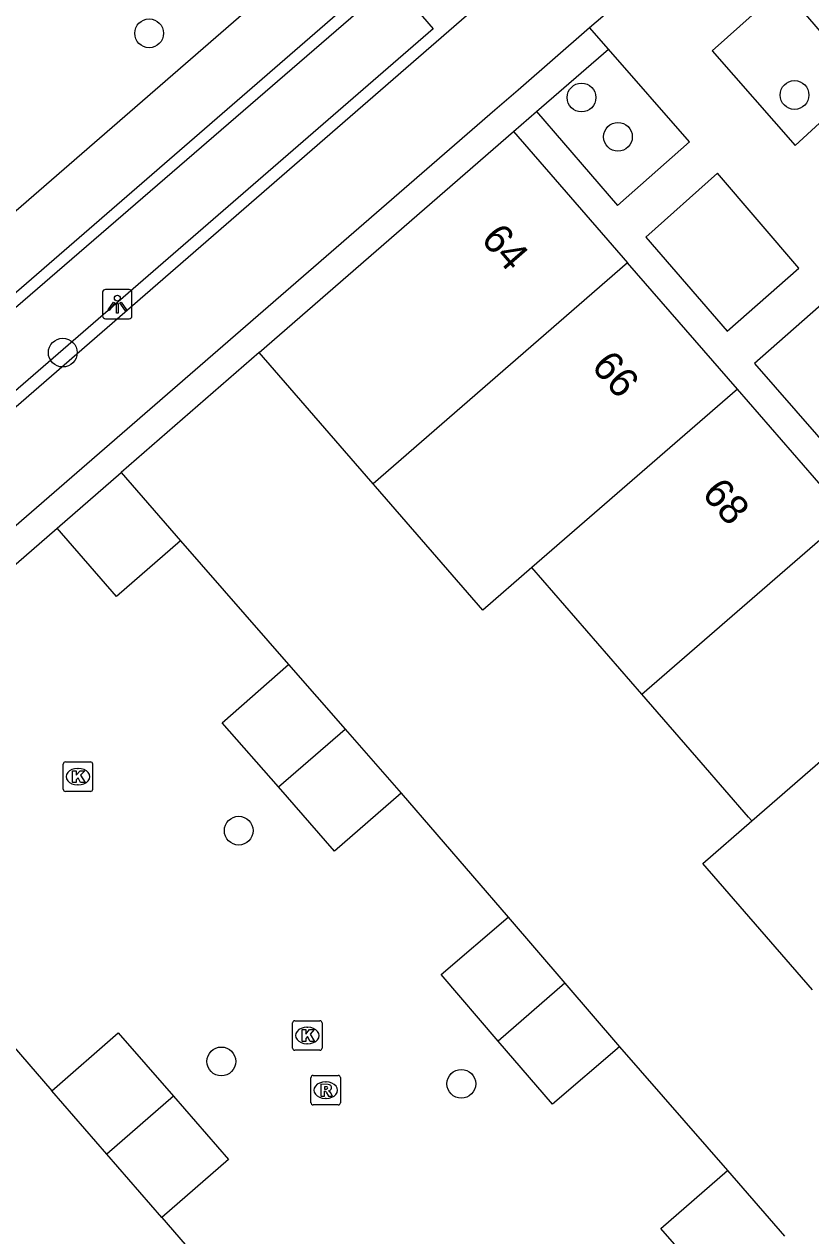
# Model space of a CAD drawing. Extents: x 155888 to 156864, y 383882 to 384671.
# Drawn here: x 156584.64 to 156611.38, y 384332.55 to 384373.73 of the extents above; entities that cross this region are included whole.
import ezdxf

# ---------------------------------------------------------------- set-up
doc = ezdxf.new("R2010")
doc.units = 0
for name, color, linetype in [('IMGEO_Boom', 7, 'Continuous'), ('IMGEO_Fietspad_gesloten', 7, 'Continuous'), ('IMGEO_Greppel_droge_sloot', 7, 'Continuous'), ('IMGEO_Haag', 7, 'Continuous'), ('IMGEO_Kolk', 7, 'Continuous'), ('IMGEO_Lichtpunt', 7, 'Continuous'), ('IMGEO_Pand', 7, 'Continuous'), ('IMGEO_Pand_nummerreeks', 7, 'Continuous'), ('IMGEO_Rijbaan_lokaal_open', 7, 'Continuous'), ('IMGEO_Rioolput', 7, 'Continuous'), ('IMGEO_Voetpad_gesloten', 7, 'Continuous'), ('IMGEO_Voetpad_open', 7, 'Continuous')]:
    doc.layers.add(name, color=color, linetype=linetype)

msp = doc.modelspace()

# ---------------------------------------------------------------- linework, layer by layer
at = {"layer": 'IMGEO_Boom'}
for centre in [(156588.884, 384373.419), (156603.586, 384371.237), (156610.829, 384371.321), (156604.824, 384369.901), (156585.948, 384362.566), (156591.931, 384346.318), (156591.341, 384338.473), (156599.498, 384337.713)]:
    msp.add_circle(centre, 0.489, dxfattribs=at)
at = {"layer": 'IMGEO_Fietspad_gesloten'}
for points in [[(156601.828, 384375.893), (156557.079, 384337.043)], [(156603.862, 384373.612), (156605.833, 384375.304)], [(156558.966, 384334.66), (156561.392, 384336.777), (156562.189, 384337.469), (156600.633, 384370.82), (156601.427, 384371.495), (156603.862, 384373.612)]]:
    msp.add_lwpolyline(points, dxfattribs=at)
at = {"layer": 'IMGEO_Greppel_droge_sloot'}
msp.add_lwpolyline([(156598.547, 384373.567), (156559.601, 384339.842), (156558.195, 384341.529), (156597.161, 384375.18), (156598.547, 384373.567)], dxfattribs=at)
at = {"layer": 'IMGEO_Haag'}
for points in [[(156602.057, 384370.764), (156604.5, 384372.882)], [(156592.624, 384362.567), (156587.935, 384358.489)]]:
    msp.add_lwpolyline(points, dxfattribs=at)
at = {"layer": 'IMGEO_Kolk'}
for p, q in [((156585.964, 384347.726), (156585.964, 384348.578)), ((156586.039, 384348.652), (156586.891, 384348.652)), ((156586.452, 384348.432), (156586.477, 384348.432)), ((156586.965, 384348.578), (156586.965, 384347.726)), ((156586.891, 384347.652), (156586.039, 384347.652)), ((156586.475, 384347.872), (156586.45, 384347.872)), ((156593.763, 384338.928), (156593.763, 384339.78)), ((156593.838, 384339.854), (156594.69, 384339.854)), ((156594.764, 384339.78), (156594.764, 384338.928)), ((156594.251, 384339.634), (156594.276, 384339.634)), ((156594.274, 384339.074), (156594.249, 384339.074)), ((156594.69, 384338.854), (156593.838, 384338.854))]:
    msp.add_line(p, q, dxfattribs=at)
for points in [[(156585.964, 384347.726), (156585.964, 384348.578)], [(156586.039, 384348.652), (156586.891, 384348.652)], [(156586.965, 384348.578), (156586.965, 384347.726)], [(156586.285, 384348.352), (156586.408, 384348.352), (156586.408, 384348.201), (156586.538, 384348.352), (156586.702, 384348.352), (156586.556, 384348.201), (156586.709, 384347.952), (156586.557, 384347.952), (156586.472, 384348.116), (156586.408, 384348.049), (156586.408, 384347.952), (156586.285, 384347.952), (156586.285, 384348.352)], [(156586.891, 384347.652), (156586.039, 384347.652)], [(156593.763, 384338.928), (156593.763, 384339.78)], [(156593.838, 384339.854), (156594.69, 384339.854)], [(156594.764, 384339.78), (156594.764, 384338.928)], [(156594.084, 384339.554), (156594.207, 384339.554), (156594.207, 384339.403), (156594.337, 384339.554), (156594.501, 384339.554), (156594.355, 384339.403), (156594.508, 384339.154), (156594.356, 384339.154), (156594.271, 384339.318), (156594.207, 384339.251), (156594.207, 384339.154), (156594.084, 384339.154), (156594.084, 384339.554)], [(156594.69, 384338.854), (156593.838, 384338.854)]]:
    msp.add_lwpolyline(points, dxfattribs=at)
for centre, start, end in [((156586.041, 384348.576), 91.552, 178.448), ((156586.041, 384348.576), 91.552, 178.448), ((156586.889, 384348.576), 1.552, 88.448), ((156586.889, 384348.576), 1.552, 88.448), ((156586.041, 384347.728), 181.552, 268.448), ((156586.041, 384347.728), 181.552, 268.448), ((156586.889, 384347.728), 271.552, 358.448), ((156586.889, 384347.728), 271.552, 358.448), ((156593.84, 384339.778), 91.552, 178.448), ((156593.84, 384339.778), 91.552, 178.448), ((156594.688, 384339.778), 1.552, 88.448), ((156594.688, 384339.778), 1.552, 88.448), ((156593.84, 384338.93), 181.552, 268.448), ((156593.84, 384338.93), 181.552, 268.448), ((156594.688, 384338.93), 271.552, 358.448), ((156594.688, 384338.93), 271.552, 358.448)]:
    msp.add_arc(centre, 0.0765, start, end, dxfattribs=at)
for centre, major_axis, ratio, start_param, end_param in [((156586.451, 384348.152), (-0.387, 0.002), 0.722429, 4.712389, 7.853982), ((156586.476, 384348.152), (-0.39, 0.002), 0.717154, 1.570796, 4.712389), ((156594.25, 384339.354), (-0.387, 0.002), 0.722429, 4.712389, 7.853982), ((156594.275, 384339.354), (-0.39, 0.002), 0.717154, 1.570796, 4.712389)]:
    msp.add_ellipse(centre, major_axis=major_axis, ratio=ratio, start_param=start_param, end_param=end_param, dxfattribs=at)
at = {"layer": 'IMGEO_Lichtpunt'}
for p, q in [((156587.305, 384364.618), (156587.305, 384363.811)), ((156587.305, 384364.618), (156587.305, 384363.811)), ((156588.207, 384364.713), (156587.399, 384364.713)), ((156588.207, 384364.713), (156587.399, 384364.713)), ((156588.301, 384363.811), (156588.301, 384364.618)), ((156588.301, 384363.811), (156588.301, 384364.618)), ((156587.399, 384363.717), (156588.207, 384363.717)), ((156587.399, 384363.717), (156588.207, 384363.717))]:
    msp.add_line(p, q, dxfattribs=at)
for points in [[(156587.679, 384364.282), (156587.718, 384364.254), (156587.53, 384363.992), (156587.492, 384364.019), (156587.679, 384364.282)], [(156587.781, 384364.234), (156587.828, 384364.234), (156587.828, 384363.912), (156587.781, 384363.912), (156587.781, 384364.234)], [(156587.891, 384364.254), (156587.929, 384364.281), (156588.116, 384364.019), (156588.077, 384363.991), (156587.891, 384364.254)]]:
    msp.add_lwpolyline(points, dxfattribs=at)
msp.add_circle((156587.804, 384364.416), 0.0994, dxfattribs=at)
for centre, start, end in [((156587.399, 384364.618), 90, 180), ((156587.399, 384364.618), 90, 180), ((156588.207, 384364.618), 0, 90), ((156588.207, 384364.618), 0, 90), ((156587.399, 384363.811), 180, 270), ((156587.399, 384363.811), 180, 270), ((156588.207, 384363.811), 270, 0), ((156588.207, 384363.811), 270, 360)]:
    msp.add_arc(centre, 0.0946, start, end, dxfattribs=at)
at = {"layer": 'IMGEO_Pand'}
for points in [[(156592.624, 384362.567), (156601.274, 384370.085)], [(156601.274, 384370.085), (156605.151, 384365.621)], [(156605.151, 384365.621), (156596.499, 384358.107)], [(156608.888, 384361.32), (156605.151, 384365.621)], [(156596.499, 384358.107), (156595.904, 384358.793), (156592.624, 384362.567)], [(156608.888, 384361.32), (156601.895, 384355.265)], [(156612.624, 384357.019), (156608.888, 384361.32)], [(156585.757, 384356.596), (156587.935, 384358.489)], [(156587.935, 384358.489), (156589.957, 384356.164)], [(156601.895, 384355.265), (156600.227, 384353.816), (156596.579, 384358.015), (156596.499, 384358.107)], [(156605.639, 384350.953), (156612.624, 384357.019)], [(156589.957, 384356.164), (156587.779, 384354.271), (156585.757, 384356.596)], [(156605.639, 384350.953), (156601.895, 384355.265)], [(156609.374, 384346.652), (156616.359, 384352.718)], [(156593.278, 384347.804), (156591.367, 384349.987), (156593.625, 384351.963)], [(156593.625, 384351.963), (156595.546, 384349.768)], [(156609.374, 384346.652), (156609.266, 384346.776), (156607.654, 384348.632), (156605.639, 384350.953)], [(156593.278, 384347.804), (156595.546, 384349.768)], [(156595.546, 384349.768), (156597.449, 384347.593)], [(156597.449, 384347.593), (156595.191, 384345.617), (156593.278, 384347.804)], [(156611.443, 384340.903), (156607.707, 384345.204), (156609.374, 384346.652)], [(156600.755, 384339.166), (156598.818, 384341.423), (156601.095, 384343.377)], [(156601.095, 384343.377), (156603.02, 384341.134)], [(156603.02, 384341.134), (156600.755, 384339.166)], [(156603.02, 384341.134), (156604.877, 384338.97)], [(156585.573, 384337.478), (156587.837, 384339.446), (156589.708, 384337.294)], [(156604.877, 384338.97), (156602.6, 384337.016), (156600.755, 384339.166)], [(156587.444, 384335.326), (156585.573, 384337.478)], [(156589.708, 384337.294), (156587.444, 384335.326)], [(156589.708, 384337.294), (156591.58, 384335.14), (156589.316, 384333.172)], [(156589.316, 384333.172), (156587.444, 384335.326)], [(156608.223, 384330.573), (156606.288, 384332.79), (156608.548, 384334.763)], [(156608.548, 384334.763), (156610.49, 384332.539)]]:
    msp.add_lwpolyline(points, dxfattribs=at)
at = {"layer": 'IMGEO_Rijbaan_lokaal_open'}
for points in [[(156576.191, 384348.293), (156584.891, 384355.84), (156585.757, 384356.596)], [(156589.957, 384356.164), (156593.625, 384351.963)], [(156597.449, 384347.593), (156601.095, 384343.377)], [(156581.869, 384341.752), (156585.573, 384337.478)], [(156604.877, 384338.97), (156608.548, 384334.763)], [(156589.316, 384333.172), (156593.073, 384328.831)]]:
    msp.add_lwpolyline(points, dxfattribs=at)
at = {"layer": 'IMGEO_Rioolput'}
for p, q in [((156594.388, 384337.07), (156594.388, 384337.922)), ((156594.463, 384337.996), (156595.315, 384337.996)), ((156594.876, 384337.776), (156594.901, 384337.776)), ((156595.389, 384337.922), (156595.389, 384337.07)), ((156595.315, 384336.996), (156594.463, 384336.996)), ((156594.899, 384337.216), (156594.874, 384337.216))]:
    msp.add_line(p, q, dxfattribs=at)
for points in [[(156594.388, 384337.07), (156594.388, 384337.922)], [(156594.463, 384337.996), (156595.315, 384337.996)], [(156595.389, 384337.922), (156595.389, 384337.07)], [(156594.977, 384337.694), (156594.725, 384337.696), (156594.725, 384337.296)], [(156594.725, 384337.296), (156594.849, 384337.296), (156594.849, 384337.458), (156594.86, 384337.458)], [(156594.903, 384337.615), (156594.849, 384337.615), (156594.849, 384337.534)], [(156594.849, 384337.534), (156594.901, 384337.534)], [(156594.907, 384337.429), (156594.978, 384337.296), (156595.118, 384337.296), (156595.053, 384337.422)], [(156595.315, 384336.996), (156594.463, 384336.996)]]:
    msp.add_lwpolyline(points, dxfattribs=at)
for centre, radius, start, end in [((156594.465, 384337.92), 0.0765, 91.552, 178.448), ((156594.465, 384337.92), 0.0765, 91.552, 178.448), ((156595.313, 384337.92), 0.0765, 1.552, 88.448), ((156595.313, 384337.92), 0.0765, 1.552, 88.448), ((156594.859, 384337.405), 0.0533, 26.0293, 88.6989), ((156594.885, 384337.723), 0.19, 274.7715, 282.9687), ((156594.909, 384337.519), 0.0964, 77.0061, 93.1865), ((156594.923, 384337.576), 0.0378, 276.6634, 79.6772), ((156594.976, 384337.584), 0.109, 350.3612, 89.416), ((156594.974, 384337.584), 0.112, 277.5842, 350.9817), ((156594.958, 384337.369), 0.108, 29.5134, 73.7905), ((156594.465, 384337.072), 0.0765, 181.552, 268.448), ((156594.465, 384337.072), 0.0765, 181.552, 268.448), ((156595.313, 384337.072), 0.0765, 271.552, 358.448), ((156595.313, 384337.072), 0.0765, 271.552, 358.448)]:
    msp.add_arc(centre, radius, start, end, dxfattribs=at)
for centre, major_axis, ratio, start_param, end_param in [((156594.875, 384337.496), (-0.387, 0.002), 0.722429, 4.712389, 7.853982), ((156594.9, 384337.496), (-0.39, 0.002), 0.717154, 1.570796, 4.712389)]:
    msp.add_ellipse(centre, major_axis=major_axis, ratio=ratio, start_param=start_param, end_param=end_param, dxfattribs=at)
at = {"layer": 'IMGEO_Voetpad_gesloten'}
for points in [[(156598.543, 384379.697), (156579.802, 384363.427)], [(156555.463, 384339.578), (156599.719, 384377.942)]]:
    msp.add_lwpolyline(points, dxfattribs=at)
at = {"layer": 'IMGEO_Voetpad_open'}
for points in [[(156610.435, 384374.979), (156608.025, 384372.827), (156610.845, 384369.603), (156613.198, 384371.753), (156610.435, 384374.979)], [(156604.5, 384372.882), (156603.862, 384373.612)], [(156602.057, 384370.764), (156604.812, 384367.563), (156607.257, 384369.727), (156604.5, 384372.882)], [(156601.274, 384370.085), (156602.057, 384370.764)], [(156608.209, 384368.667), (156605.77, 384366.489), (156608.541, 384363.299), (156610.975, 384365.435), (156608.209, 384368.667)], [(156611.932, 384364.364), (156609.469, 384362.191), (156612.275, 384358.983), (156614.702, 384361.134), (156611.932, 384364.364)]]:
    msp.add_lwpolyline(points, dxfattribs=at)

# ---------------------------------------------------------------- texts
at = {"layer": 'IMGEO_Pand_nummerreeks'}
for s, p in [('64', (156600.134, 384366.397)), ('66', (156603.888, 384362.075)), ('68', (156607.645, 384357.75))]:
    msp.add_text(s, height=1, rotation=310.9784, dxfattribs=at).set_placement(p)

doc.saveas('drawing.dxf')
